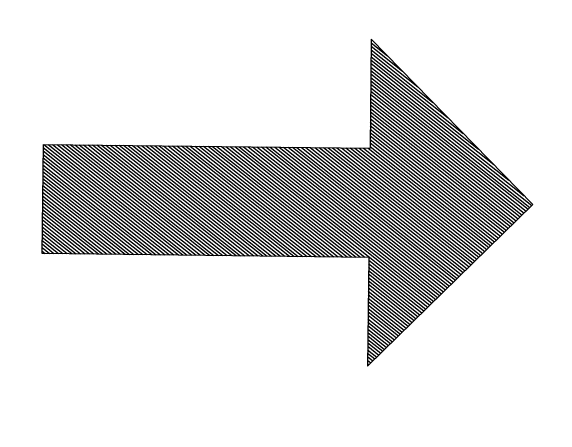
# Model space of a CAD drawing. Extents: x -781083 to -763634, y -1029516 to -1022695.
# Drawn here: x -781082.973 to -781079.186, y -1029515.587 to -1029512.662 of the extents above; entities that cross this region are included whole.
import ezdxf

# ---------------------------------------------------------------- set-up
doc = ezdxf.new("R2010")
doc.units = 0
doc.layers.add('Příjezd na stavbu', color=7, linetype='Continuous')

# ---------------------------------------------------------------- blocks, each defined once
blk = doc.blocks.new('SIPKA21')
at = {"layer": 'Příjezd na stavbu'}
for p, q in [((-2.2, -2), (684.5, 399.6)), ((589.5, 36.8), (684.5, 399.6)), ((673.2, 356.4), (653.9, 381.6)), ((676.2, 367.9), (662, 386.4)), ((679.2, 379.4), (670.2, 391.2)), ((682.2, 390.9), (678.3, 396)), ((661.2, 310.5), (621.2, 362.6)), ((664.2, 322), (629.4, 367.3)), ((667.2, 333.5), (637.6, 372.1)), ((670.2, 345), (645.7, 376.9)), ((649.2, 264.6), (588.6, 343.5)), ((652.2, 276.1), (596.8, 348.2)), ((655.2, 287.6), (604.9, 353)), ((658.2, 299.1), (613.1, 357.8)), ((637.1, 218.7), (556, 324.4)), ((640.2, 230.2), (564.1, 329.2)), ((643.2, 241.7), (572.3, 333.9)), ((646.2, 253.1), (580.5, 338.7)), ((625.1, 172.8), (523.4, 305.3)), ((628.1, 184.3), (531.5, 310.1)), ((631.1, 195.8), (539.7, 314.9)), ((634.1, 207.2), (547.8, 319.6)), ((613.1, 126.9), (490.7, 286.2)), ((616.1, 138.4), (498.9, 291)), ((619.1, 149.8), (507, 295.8)), ((622.1, 161.3), (515.2, 300.5)), ((601.1, 81), (458.1, 267.1)), ((604.1, 92.5), (466.3, 271.9)), ((607.1, 103.9), (474.4, 276.7)), ((610.1, 115.4), (482.6, 281.5)), ((959.9, -447.9), (425.5, 248.1)), ((592, 46.5), (433.6, 252.8)), ((595.1, 58), (441.8, 257.6)), ((598.1, 69.5), (449.9, 262.4)), ((900.7, -432.4), (392.9, 229)), ((915.5, -436.2), (401, 233.8)), ((930.3, -440.1), (409.2, 238.5)), ((945.1, -444), (417.3, 243.3)), ((841.5, -416.9), (360.2, 209.9)), ((856.3, -420.7), (368.4, 214.7)), ((871.1, -424.6), (376.5, 219.4)), ((885.9, -428.5), (384.7, 224.2)), ((782.3, -401.4), (327.6, 190.8)), ((797.1, -405.2), (335.8, 195.6)), ((811.9, -409.1), (343.9, 200.4)), ((826.7, -413), (352.1, 205.1)), ((723.1, -385.8), (295, 171.7)), ((737.9, -389.7), (303.1, 176.5)), ((752.7, -393.6), (311.3, 181.3)), ((767.5, -397.5), (319.4, 186)), ((664, -370.3), (262.3, 152.7)), ((678.7, -374.2), (270.5, 157.4)), ((693.5, -378.1), (278.7, 162.2)), ((708.3, -382), (286.8, 167)), ((604.8, -354.8), (229.7, 133.6)), ((619.6, -358.7), (237.9, 138.3)), ((634.4, -362.6), (246, 143.1)), ((649.2, -366.5), (254.2, 147.9)), ((545.6, -339.3), (197.1, 114.5)), ((560.4, -343.2), (205.2, 119.3)), ((575.2, -347.1), (213.4, 124)), ((590, -351), (221.6, 128.8)), ((492.8, -332.2), (164.5, 95.4)), ((501.2, -327.7), (172.6, 100.2)), ((516, -331.6), (180.8, 104.9)), ((530.8, -335.5), (188.9, 109.7)), ((480.8, -378.1), (131.8, 76.3)), ((483.8, -366.7), (140, 81.1)), ((486.8, -355.2), (148.1, 85.9)), ((489.8, -343.7), (156.3, 90.6)), ((468.8, -424), (99.2, 57.2)), ((471.8, -412.6), (107.4, 62)), ((474.8, -401.1), (115.5, 66.8)), ((477.8, -389.6), (123.7, 71.6)), ((456.8, -470), (66.6, 38.2)), ((459.8, -458.5), (74.7, 42.9)), ((462.8, -447), (82.9, 47.7)), ((465.8, -435.5), (91, 52.5)), ((444.7, -515.9), (34, 19.1)), ((447.7, -504.4), (42.1, 23.8)), ((450.7, -492.9), (50.3, 28.6)), ((453.8, -481.4), (58.4, 33.4)), ((1677.8, -248.3), (589.5, 36.8)), ((974.7, -451.7), (602, 33.5)), ((989.5, -455.6), (616.8, 29.6)), ((1004.3, -459.5), (631.6, 25.8)), ((1019.1, -463.4), (646.4, 21.9)), ((435.7, -550.3), (9.5, 4.8)), ((438.7, -538.8), (17.6, 9.5)), ((441.7, -527.3), (25.8, 14.3)), ((1033.9, -467.2), (661.2, 18)), ((1048.7, -471.1), (676, 14.1)), ((1063.5, -475), (690.8, 10.3)), ((1078.3, -478.9), (705.6, 6.4)), ((1093, -482.7), (720.4, 2.5)), ((-2.2, -2), (399.5, -688.7)), ((432.7, -561.8), (1.3, 0)), ((1107.8, -486.6), (735.2, -1.4)), ((1122.6, -490.5), (750, -5.2)), ((1137.4, -494.4), (764.8, -9.1)), ((1152.2, -498.2), (779.6, -13)), ((1167, -502.1), (794.4, -16.9)), ((1181.8, -506), (809.2, -20.7)), ((1196.6, -509.9), (824, -24.6)), ((1211.4, -513.7), (838.8, -28.5)), ((1226.2, -517.6), (853.6, -32.4)), ((1241, -521.5), (868.4, -36.2)), ((429.7, -573.3), (19.5, -39.1)), ((1255.8, -525.4), (883.2, -40.1)), ((1270.6, -529.3), (898, -44)), ((1285.4, -533.1), (912.8, -47.9)), ((1300.2, -537), (927.6, -51.7)), ((1315, -540.9), (942.4, -55.6)), ((1329.8, -544.8), (957.2, -59.5)), ((1344.6, -548.6), (972, -63.4)), ((1359.4, -552.5), (986.8, -67.2)), ((1374.2, -556.4), (1001.6, -71.1)), ((1389, -560.3), (1016.3, -75)), ((1403.8, -564.1), (1031.1, -78.9)), ((1418.6, -568), (1045.9, -82.8)), ((1433.4, -571.9), (1060.7, -86.6)), ((1448.2, -575.8), (1075.5, -90.5)), ((1463, -579.6), (1090.3, -94.4)), ((426.7, -584.7), (57.3, -103.7)), ((1477.8, -583.5), (1105.1, -98.3)), ((1492.6, -587.4), (1119.9, -102.1)), ((1507.3, -591.3), (1134.7, -106)), ((1522.1, -595.1), (1149.5, -109.9)), ((1536.9, -599), (1164.3, -113.8)), ((1551.7, -602.9), (1179.1, -117.6)), ((1566.5, -606.8), (1193.9, -121.5)), ((1581.3, -610.6), (1208.7, -125.4)), ((1585.5, -600.7), (1223.5, -129.3)), ((1588.5, -589.2), (1238.3, -133.1)), ((1591.5, -577.7), (1253.1, -137)), ((1594.5, -566.2), (1267.9, -140.9)), ((1597.5, -554.7), (1282.7, -144.8)), ((1600.5, -543.3), (1297.5, -148.6)), ((423.7, -596.2), (95.1, -168.2)), ((1603.5, -531.8), (1312.3, -152.5)), ((1606.5, -520.3), (1327.1, -156.4)), ((1609.5, -508.8), (1341.9, -160.3)), ((1612.5, -497.4), (1356.7, -164.1)), ((1615.5, -485.9), (1371.5, -168)), ((1618.5, -474.4), (1386.3, -171.9)), ((1621.6, -462.9), (1401.1, -175.8)), ((1624.6, -451.4), (1415.8, -179.6)), ((1627.6, -440), (1430.6, -183.5)), ((1630.6, -428.5), (1445.4, -187.4)), ((1633.6, -417), (1460.2, -191.3)), ((1636.6, -405.5), (1475, -195.1)), ((1639.6, -394.1), (1489.8, -199)), ((1642.6, -382.6), (1504.6, -202.9)), ((1645.6, -371.1), (1519.4, -206.8)), ((1648.6, -359.6), (1534.2, -210.7)), ((1651.6, -348.1), (1549, -214.5)), ((1654.6, -336.7), (1563.8, -218.4)), ((1657.6, -325.2), (1578.6, -222.3)), ((1660.6, -313.7), (1593.4, -226.2)), ((420.7, -607.7), (132.8, -232.8)), ((1663.6, -302.2), (1608.2, -230)), ((1666.7, -290.8), (1623, -233.9)), ((1669.7, -279.3), (1637.8, -237.8)), ((1672.7, -267.8), (1652.6, -241.7)), ((1675.7, -256.3), (1667.4, -245.5)), ((1582.8, -611), (1677.8, -248.3)), ((417.7, -619.2), (170.6, -297.4)), ((399.5, -688.7), (494.5, -326)), ((1582.8, -611), (494.5, -326)), ((414.7, -630.6), (208.4, -362)), ((411.7, -642.1), (246.1, -426.6)), ((408.7, -653.6), (283.9, -491.1)), ((405.6, -665.1), (321.7, -555.7)), ((402.6, -676.6), (359.4, -620.3)), ((399.6, -688), (397.2, -684.9))]:
    blk.add_line(p, q, dxfattribs=at)

msp = doc.modelspace()

# ---------------------------------------------------------------- block references
at = {"layer": 'Příjezd na stavbu', "xscale": 0.0020000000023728, "yscale": 0.0020000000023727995, "rotation": -166.00050573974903}
msp.add_blockref('SIPKA21', (-781079.3835, -1029514), dxfattribs=at)

doc.saveas('drawing.dxf')
